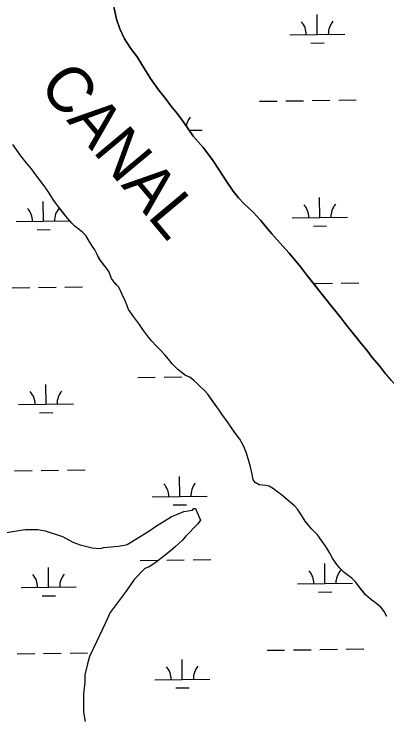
# Model space of a CAD drawing. Extents: x 3767014 to 3805179, y 361544 to 387384.
# Drawn here: x 3798385 to 3799062, y 374312 to 375595 of the extents above; entities that cross this region are included whole.
import ezdxf

# ---------------------------------------------------------------- set-up
doc = ezdxf.new("R2010")
doc.units = 0
for name, color, linetype in [('V-RIVR-EDGE', 7, 'Continuous'), ('V-RIVR-IDEN', 7, 'Continuous'), ('V-SITE-VEGE', 7, 'Continuous'), ('V-TOPO-SHOR', 7, 'Continuous'), ('V-WETL-SWMP', 7, 'Continuous')]:
    doc.layers.add(name, color=color, linetype=linetype)

msp = doc.modelspace()

# ---------------------------------------------------------------- linework, layer by layer
at = {"layer": 'V-RIVR-EDGE'}
msp.add_spline([(3790762.542, 377273.208), (3790789.189, 377260.934), (3790814.033, 377250.925), (3790855.143, 377236.354), (3790875.912, 377224.094), (3790905.251, 377203.222), (3790921.941, 377186.903), (3790937.296, 377179.631), (3790948.146, 377178.7), (3790961.71, 377178.666), (3790990.193, 377177.239), (3790999.681, 377174.503), (3791008.704, 377166.342), (3791022.698, 377156.812), (3791057.909, 377133.665), (3791099.903, 377110.953), (3791137.38, 377089.609), (3791158.603, 377078.252), (3791187.494, 377059.19), (3791203.762, 377055.08), (3791225.012, 377054.576), (3791227.732, 377057.282), (3791228.194, 377061.35), (3791228.736, 377097.522), (3791231.021, 377107.463), (3791237.36, 377111.065), (3791250.023, 377111.938), (3791262.219, 377106.934), (3791267.154, 377091.549), (3791274.321, 377063.949), (3791285.553, 377034.983), (3791300.875, 377014.146), (3791317.561, 376996.471), (3791350.925, 376957.955), (3791384.299, 376923.056), (3791405.513, 376908.082), (3791430.803, 376895.359), (3791478.257, 376886.199), (3791509.89, 376878.886), (3791546.481, 376865.231), (3791578.989, 376846.159), (3791596.579, 376828.03), (3791619.588, 376807.626), (3791652.547, 376787.649), (3791693.204, 376772.627), (3791725.727, 376759.434), (3791765.925, 376741.701), (3791794.392, 376733.944), (3791825.569, 376725.275), (3791848.155, 376716.176), (3791861.679, 376699.865), (3791885.596, 376680.815), (3791913.138, 376664.47), (3791953.324, 376641.762), (3791977.262, 376631.303), (3791995.328, 376623.12), (3792017.447, 376608.144), (3792043.184, 376593.611), (3792096.924, 376566.349), (3792122.65, 376547.295), (3792146.56, 376525.532), (3792159.63, 376508.317), (3792177.677, 376492.447), (3792221.48, 376469.279), (3792246.782, 376461.982), (3792271.635, 376455.59), (3792291.507, 376446.046), (3792316.332, 376428.35), (3792353.789, 376399.319), (3792379.944, 376370.768), (3792397.088, 376355.353), (3792424.629, 376339.007), (3792443.608, 376334.438), (3792459.432, 376333.495), (3792476.156, 376331.193), (3792509.14, 376321.616), (3792543.012, 376305.707), (3792563.322, 376290.735), (3792588.143, 376271.231), (3792613.868, 376251.724), (3792659.02, 376225.84), (3792684.298, 376208.595), (3792708.68, 376194.518), (3792727.205, 376189.046), (3792745.736, 376186.287), (3792765.171, 376183.074), (3792785.5, 376175.789), (3792806.714, 376160.364), (3792841.011, 376133.149), (3792873.981, 376118.147), (3792902.449, 376110.842), (3792930.906, 376099.015), (3792949.42, 376089.022), (3792967.046, 376085.813), (3792982.419, 376085.775), (3792999.609, 376088.898), (3793006.389, 376087.977), (3793010.902, 376084.348), (3793021.731, 376075.278), (3793040.691, 376063.023), (3793068.247, 376052.555), (3793106.19, 376037.088), (3793135.551, 376025.259), (3793150.46, 376020.249), (3793193.815, 375998.89), (3793237.157, 375972.558), (3793264.687, 375951.69), (3793280.024, 375937.183), (3793282.704, 375923.612), (3793281.328, 375915.929), (3793274.063, 375903.286), (3793270.861, 375888.373), (3793269.462, 375871.194), (3793275.764, 375859.875), (3793296.502, 375834.955), (3793324.014, 375806.853), (3793344.792, 375798.21), (3793360.598, 375790.484), (3793365.997, 375779.619), (3793376.359, 375764.22), (3793393.511, 375751.97), (3793417.014, 375748.294), (3793431.475, 375745.093), (3793455.413, 375734.634), (3793486.095, 375708.333), (3793528.974, 375677.481), (3793575.919, 375645.261), (3793615.198, 375621.652), (3793685.181, 375580.332), (3793725.818, 375557.172), (3793779.106, 375530.363), (3793837.801, 375495.401), (3793890.625, 375463.619), (3793923.112, 375435.957), (3793962.365, 375401.948), (3794014.707, 375357.96), (3794053.521, 375328.925), (3794086.459, 375300.81), (3794118.954, 375276.313), (3794169.507, 375240.468), (3794189.815, 375224.592), (3794258.884, 375179.657), (3794318.934, 375144.24), (3794367.245, 375116.087), (3794412.842, 375087.488), (3794441.723, 375064.357), (3794476.019, 375036.69), (3794544.609, 374980.905), (3794573.475, 374951.443), (3794605.06, 374924.688), (3794631.234, 374904.276), (3794678.17, 374868.439), (3794737.294, 374824.434), (3794790.555, 374786.321), (3794828.921, 374759.096), (3794850.59, 374745.026), (3794891.647, 374708.752), (3794930.464, 374681.074), (3794978.338, 374658.8), (3795008.139, 374641.996), (3795039.75, 374626.093), (3795084.002, 374602.019), (3795106.571, 374586.137), (3795138.639, 374572.041), (3795167.551, 374561.118), (3795192.381, 374545.683), (3795210.877, 374528.455), (3795217.169, 374513.066), (3795208.541, 374498.166), (3795201.279, 374486.88), (3795200.341, 374473.318), (3795203.484, 374464.267), (3795208.893, 374457.471), (3795232.37, 374443.396), (3795243.189, 374429.805), (3795253.556, 374416.666), (3795258.978, 374415.297), (3795274.353, 374415.711), (3795280.677, 374413.434), (3795282.476, 374409.36), (3795292.858, 374402.1), (3795305.49, 374390.765), (3795322.163, 374367.664), (3795339.297, 374348.178), (3795366.811, 374320.981), (3795397.053, 374299.655), (3795427.294, 374277.876), (3795452.567, 374258.371), (3795471.97, 374242.497), (3795494.973, 374219.38), (3795569.392, 374143.686), (3795598.262, 374116.033), (3795626.7, 374096.519), (3795645.196, 374079.292), (3795673.158, 374050.284), (3795719.618, 374004.954), (3795740.817, 373983.65), (3795781.421, 373947.377), (3795816.146, 373910.214), (3795843.664, 373884.373), (3795866.211, 373859.9), (3795883.346, 373840.867), (3795907.263, 373821.817), (3795923.97, 373812.281), (3795953.306, 373790.505), (3795990.747, 373754.691), (3796043.983, 373706.631), (3796081.869, 373668.104), (3796112.993, 373637.732), (3796157.192, 373592.407), (3796177.488, 373571.557), (3796203.198, 373546.173), (3796215.811, 373527.151), (3796242.895, 373508.546), (3796261.389, 373490.414), (3796279.422, 373469.118), (3796294.289, 373446.925), (3796330.377, 373412.924), (3796359.701, 373386.174), (3796378.193, 373367.138), (3796386.769, 373361.238), (3796398.523, 373360.305), (3796405.757, 373359.835), (3796408.459, 373355.759), (3796411.588, 373340.83), (3796417.444, 373332.224), (3796440.448, 373309.559), (3796492.759, 373252.91), (3796510.793, 373231.614), (3796536.052, 373206.683), (3796552.735, 373187.651), (3796573.927, 373163.634), (3796595.575, 373141.425), (3796655.092, 373073.454), (3796671.332, 373058.04), (3796672.217, 373050.351), (3796678.525, 373041.293), (3796696.576, 373026.779), (3796724.534, 372996.415), (3796738.956, 372977.389), (3796761.512, 372956.081), (3796821.957, 372898.056), (3796855.785, 372864.06), (3796879.236, 372839.133), (3796899.53, 372817.832), (3796932.473, 372791.525), (3796984.795, 372739.397), (3797032.156, 372692.708), (3797082.224, 372643.751), (3797113.799, 372612.926), (3797149.42, 372572.596), (3797163.391, 372554.023), (3797170.574, 372533.206), (3797177.792, 372526.405), (3797191.768, 372510.093), (3797197.63, 372503.296), (3797214.311, 372483.812), (3797223.314, 372467.512), (3797231.875, 372455.283), (3797254.426, 372432.167), (3797286.87, 372387.323), (3797326.105, 372345.627), (3797356.318, 372312.545), (3797386.54, 372283.08), (3797408.64, 372260.417), (3797430.271, 372231.426), (3797507.377, 372144.873), (3797533.964, 372108.634), (3797544.773, 372090.973), (3797557.406, 372080.09), (3797579.505, 372056.975), (3797593.474, 372037.498), (3797606.094, 372021.189), (3797619.175, 372008.496), (3797635.886, 372000.768), (3797653.044, 371991.231), (3797663.416, 371979.901), (3797667.466, 371972.204), (3797666.532, 371959.998), (3797666.97, 371954.571), (3797680.498, 371939.617), (3797700.343, 371919.22), (3797717.924, 371897.925), (3797747.233, 371864.845), (3797772.933, 371835.391), (3797788.259, 371816.363), (3797818.904, 371775.141), (3797848.638, 371731.208), (3797866.676, 371711.72), (3797882.441, 371687.265), (3797901.362, 371658.732), (3797910.79, 371631.579), (3797925.65, 371607.126), (3797939.193, 371598.049), (3797959.028, 371574.036), (3797986.075, 371540.509), (3798011.761, 371505.177), (3798035.187, 371470.303), (3798048.702, 371450.374), (3798065.378, 371428.63), (3798132.967, 371333.509), (3798165.406, 371286.404), (3798203.264, 371236.573), (3798234.358, 371193.993), (3798241.553, 371178.15), (3798255.972, 371157.767), (3798272.66, 371140.996), (3798285.264, 371117.905), (3798298.799, 371106.115), (3798313.19, 371074.428), (3798329.358, 371030.077), (3798346.005, 370996.576), (3798361.763, 370969.407), (3798372.581, 370955.364), (3798391.049, 370926.832), (3798405.905, 370900.57), (3798412.644, 370882.919), (3798420.297, 370869.336), (3798430.674, 370860.267), (3798438.337, 370850.752), (3798450.956, 370833.991), (3798482.926, 370780.105), (3798511.325, 370744.767), (3798527.084, 370718.05), (3798541.04, 370693.147), (3798558.151, 370664.619), (3798569.41, 370646.505), (3798587.892, 370623.399), (3798599.139, 370600.311), (3798618.504, 370569.064), (3798634.283, 370550.034), (3798642.843, 370537.805), (3798646.885, 370526.491), (3798655.888, 370510.191), (3798669.86, 370492.07), (3798683.353, 370463.099), (3798689.67, 370457.657), (3798698.233, 370446.332), (3798705.893, 370435.461), (3798715.34, 370415.995), (3798728.865, 370400.136), (3798774.369, 370333.556), (3798793.275, 370299.597), (3798811.732, 370266.544), (3798830.192, 370234.847)], degree=3, dxfattribs=at)
at = {"layer": 'V-SITE-VEGE'}
for p, q in [((3798676.166, 374683.938), (3798689.378, 374689.398)), ((3798689.378, 374689.398), (3798693.347, 374690.772)), ((3798693.347, 374690.772), (3798709.243, 374693.608)), ((3798709.243, 374693.608), (3798711.869, 374696.293)), ((3798711.869, 374696.293), (3798714.523, 374696.324)), ((3798714.523, 374696.324), (3798715.881, 374693.684)), ((3798715.881, 374693.684), (3798724.057, 374675.193)), ((3798641.883, 374663.632), (3798670.886, 374681.222)), ((3798670.886, 374681.222), (3798676.166, 374683.938)), ((3798724.057, 374675.193), (3798718.824, 374668.496)), ((3798630.029, 374655.53), (3798641.883, 374663.632)), ((3798718.824, 374668.496), (3798696.517, 374645.673)), ((3798367.211, 374652.519), (3798405.644, 374658.27)), ((3798405.644, 374658.27), (3798428.209, 374658.528)), ((3798428.209, 374658.528), (3798441.512, 374656.025)), ((3798441.512, 374656.025), (3798473.492, 374645.771)), ((3798590.482, 374631.181), (3798630.029, 374655.53)), ((3798473.492, 374645.771), (3798492.196, 374635.365)), ((3798492.196, 374635.365), (3798505.531, 374630.208)), ((3798691.284, 374638.974), (3798678.147, 374626.876)), ((3798696.517, 374645.673), (3798691.284, 374638.974)), ((3798505.531, 374630.208), (3798526.826, 374625.142)), ((3798526.826, 374625.142), (3798541.445, 374623.982)), ((3798541.445, 374623.982), (3798548.068, 374625.385)), ((3798548.068, 374625.385), (3798574.583, 374628.345)), ((3798574.583, 374628.345), (3798585.188, 374629.793)), ((3798585.188, 374629.793), (3798590.482, 374631.181)), ((3798678.147, 374626.876), (3798668.947, 374618.805)), ((3798668.947, 374618.805), (3798651.844, 374605.333)), ((3798642.628, 374598.591), (3798630.772, 374590.489)), ((3798651.844, 374605.333), (3798642.628, 374598.591)), ((3798622.838, 374587.743), (3798603.157, 374567.605)), ((3798630.772, 374590.489), (3798622.838, 374587.743)), ((3798603.157, 374567.605), (3798588.801, 374546.199)), ((3798588.801, 374546.199), (3798560.038, 374507.371)), ((3798560.038, 374507.371), (3798550.976, 374487.356)), ((3798550.976, 374487.356), (3798535.411, 374455.317)), ((3798535.411, 374455.317), (3798522.458, 374427.293)), ((3798522.458, 374427.293), (3798518.628, 374413.97)), ((3798518.628, 374413.97), (3798513.547, 374394)), ((3798513.547, 374394), (3798513.698, 374380.725)), ((3798513.698, 374380.725), (3798511.288, 374359.459)), ((3798511.288, 374359.459), (3798511.667, 374326.275)), ((3798511.667, 374326.275), (3798514.52, 374309.049))]:
    msp.add_line(p, q, dxfattribs=at)
at = {"layer": 'V-TOPO-SHOR'}
for points in [[(3798504.345, 375731.891), (3798513.301, 375716.433), (3798521.864, 375700.567), (3798530.805, 375686.305), (3798539.364, 375670.838), (3798547.509, 375656.566), (3798554.896, 375638.693), (3798561.89, 375620.416), (3798566.842, 375606.107), (3798571.46, 375586.207), (3798577.252, 375568.315), (3798585.841, 375550.055), (3798596.806, 375533.421), (3798608.566, 375517.195), (3798621.978, 375495.8), (3798632.957, 375477.968), (3798647.56, 375457.383), (3798660.507, 375441.968), (3798670.237, 375428.513), (3798681.978, 375413.882), (3798693.335, 375398.049)], [(3798693.335, 375398.049), (3798710.376, 375373.501), (3798728.572, 375352.56), (3798745.591, 375330.008), (3798757.359, 375312.983), (3798770.37, 375291.983), (3798782.955, 375273.37), (3798793.072, 375261.115), (3798803.171, 375250.457), (3798819.309, 375235.079), (3798833.045, 375220.471), (3798843.57, 375207.423), (3798853.277, 375195.96), (3798862.579, 375185.292), (3798884.808, 375160.804), (3798894.522, 375148.944), (3798905.853, 375135.108), (3798916.792, 375120.866), (3798930.151, 375104.259), (3798940.272, 375091.604), (3798952.017, 375076.574), (3798961.328, 375065.109), (3798969.829, 375054.431), (3798979.543, 375042.571), (3798986.84, 375032.677), (3798995.343, 375022.001), (3799004.651, 375010.534), (3799015.989, 374996.299), (3799025.707, 374984.039), (3799035.832, 374970.985), (3799048.773, 374955.969), (3799060.115, 374941.334), (3799070.228, 374929.478)], [(3798566.961, 375107.886), (3798562.496, 375114.419), (3798560.022, 375121.374), (3798557.161, 375127.328), (3798553.298, 375133.467), (3798550.265, 375137.025), (3798547.228, 375140.781), (3798541.969, 375147.105), (3798538.508, 375153.053), (3798536.052, 375158.41), (3798531.77, 375166.543), (3798527.905, 375172.883), (3798521.61, 375182.589), (3798515.705, 375192.896), (3798510.456, 375198.223), (3798504.218, 375202.739), (3798496.163, 375209.231), (3798490.107, 375215.349), (3798482.227, 375224.036), (3798473.521, 375235.112), (3798466.633, 375244.01), (3798457.106, 375257.07), (3798448.57, 375270.741), (3798439.852, 375282.812), (3798426.679, 375300.617), (3798416.752, 375313.673), (3798408.865, 375322.76), (3798397.724, 375337.399), (3798382.923, 375357.979)], [(3799062.405, 374500.371), (3799057.315, 374509.094), (3799051.433, 374517.407), (3799044.386, 374523.11), (3799037.743, 374528.222), (3799032.111, 374532.148), (3799023.443, 374539.83), (3799018.584, 374545.962), (3799015.749, 374549.519), (3799010.686, 374556.046), (3799004.614, 374563.558), (3798998.755, 374570.077), (3798992.314, 374574.99), (3798985.068, 374580.294), (3798977.198, 374588.185), (3798969.911, 374597.281), (3798963.625, 374605.989), (3798958.733, 374615.11), (3798951.405, 374627.595), (3798943.897, 374638.484), (3798936.602, 374648.376), (3798926.102, 374659.231), (3798919.434, 374666.538), (3798914.168, 374673.261), (3798908.893, 374681.101), (3798905.837, 374686.414), (3798900.232, 374695.089), (3798895.22, 374700.58), (3798870.839, 374721.369), (3798864.396, 374726.483), (3798856.548, 374732.379), (3798848.708, 374737.278), (3798842.308, 374738.601), (3798835.922, 374738.728), (3798830.528, 374739.463), (3798823.294, 374743.77), (3798819.444, 374748.915), (3798817.533, 374759.069), (3798814.787, 374772.204), (3798811.25, 374784.935), (3798807.101, 374798.855), (3798802.178, 374810.57), (3798795.061, 374822.26), (3798787.162, 374832.545), (3798781.476, 374841.06), (3798773.966, 374852.148), (3798769.102, 374858.675), (3798762.416, 374867.778), (3798756.524, 374876.89), (3798749.831, 374886.389), (3798743.949, 374894.701), (3798737.256, 374904.202), (3798729.981, 374912.101), (3798724.13, 374917.819), (3798718.285, 374922.941), (3798712.025, 374929.454), (3798704.777, 374935.158), (3798696.361, 374938.252), (3798682.468, 374949.266), (3798672.371, 374959.725), (3798665.49, 374968.227), (3798659.221, 374975.538), (3798651.944, 374983.636), (3798644.076, 374991.326), (3798635.39, 375000.606), (3798629.318, 375008.118), (3798620.604, 375019.789), (3798613.094, 375031.078), (3798601.951, 375045.715), (3798592.827, 375058.38), (3798590.058, 375066.608), (3798587.064, 375073.838), (3798582.034, 375084.473), (3798575.646, 375098.606), (3798570.999, 375103.542), (3798566.961, 375107.886)]]:
    msp.add_lwpolyline(points, dxfattribs=at)
at = {"layer": 'V-WETL-SWMP'}
for p, q in [((3798936.063, 375558.226), (3798935.563, 375594.223)), ((3798886.067, 375557.532), (3798986.058, 375558.921)), ((3798924.278, 375542.63), (3798948.276, 375542.963)), ((3798830.897, 375436.683), (3798862.894, 375437.127)), ((3798878.892, 375437.35), (3798910.889, 375437.794)), ((3798926.887, 375438.016), (3798958.884, 375438.461)), ((3798974.883, 375438.683), (3799006.88, 375439.127)), ((3798702.977, 375384.159), (3798727.02, 375384.493)), ((3798397.724, 375337.399), (3798382.923, 375357.98)), ((3798408.866, 375322.761), (3798397.724, 375337.399)), ((3798416.752, 375313.673), (3798408.866, 375322.761)), ((3798426.678, 375300.618), (3798416.752, 375313.673)), ((3798439.852, 375282.812), (3798426.678, 375300.618)), ((3798448.57, 375270.74), (3798439.852, 375282.812)), ((3798457.106, 375257.071), (3798448.57, 375270.74)), ((3798438.824, 375218.613), (3798438.324, 375254.61)), ((3798466.634, 375244.011), (3798457.106, 375257.071)), ((3798940.683, 375225.583), (3798940.183, 375261.58)), ((3798482.226, 375224.037), (3798466.634, 375244.011)), ((3798490.107, 375215.348), (3798482.226, 375224.037)), ((3798890.688, 375224.889), (3798990.679, 375226.278)), ((3798388.829, 375217.919), (3798486.545, 375219.276)), ((3798496.163, 375209.232), (3798490.107, 375215.348)), ((3798427.039, 375203.017), (3798451.037, 375203.351)), ((3798504.219, 375202.74), (3798496.163, 375209.232)), ((3798510.456, 375198.223), (3798504.219, 375202.74)), ((3798515.705, 375192.896), (3798510.456, 375198.223)), ((3798928.899, 375209.987), (3798952.897, 375210.321)), ((3798521.609, 375182.588), (3798515.705, 375192.896)), ((3798527.906, 375172.883), (3798521.609, 375182.588)), ((3798531.769, 375166.542), (3798527.906, 375172.883)), ((3798536.053, 375158.411), (3798531.769, 375166.542)), ((3798538.508, 375153.052), (3798536.053, 375158.411)), ((3798541.968, 375147.105), (3798538.508, 375153.052)), ((3798553.298, 375133.468), (3798541.968, 375147.105)), ((3798557.16, 375127.327), (3798553.298, 375133.468)), ((3798560.021, 375121.374), (3798557.16, 375127.327)), ((3798562.495, 375114.419), (3798560.021, 375121.374)), ((3798566.96, 375107.885), (3798562.495, 375114.419)), ((3798575.646, 375098.607), (3798566.96, 375107.885)), ((3798381.653, 375097.737), (3798413.65, 375098.181)), ((3798429.649, 375098.403), (3798461.645, 375098.848)), ((3798477.644, 375099.07), (3798509.641, 375099.515)), ((3798582.033, 375084.474), (3798575.646, 375098.607)), ((3798931.508, 375105.373), (3798963.505, 375105.818)), ((3798979.504, 375106.04), (3799011.501, 375106.485)), ((3798587.063, 375073.837), (3798582.033, 375084.474)), ((3798590.059, 375066.608), (3798587.063, 375073.837)), ((3798592.827, 375058.379), (3798590.059, 375066.608)), ((3798601.951, 375045.714), (3798592.827, 375058.379)), ((3798613.093, 375031.077), (3798601.951, 375045.714)), ((3798620.604, 375019.79), (3798613.093, 375031.077)), ((3798629.318, 375008.117), (3798620.604, 375019.79)), ((3798635.39, 375000.605), (3798629.318, 375008.117)), ((3798644.076, 374991.327), (3798635.39, 375000.605)), ((3798651.945, 374983.635), (3798644.076, 374991.327)), ((3798659.221, 374975.538), (3798651.945, 374983.635)), ((3798665.49, 374968.227), (3798659.221, 374975.538)), ((3798672.372, 374959.726), (3798665.49, 374968.227)), ((3798682.468, 374949.267), (3798672.372, 374959.726)), ((3798696.362, 374938.253), (3798682.468, 374949.267)), ((3798609.848, 374934.717), (3798641.844, 374935.161)), ((3798657.843, 374935.383), (3798689.84, 374935.828)), ((3798704.777, 374935.157), (3798696.362, 374938.253)), ((3798712.025, 374929.453), (3798704.777, 374935.157)), ((3798718.285, 374922.941), (3798712.025, 374929.453)), ((3798443.445, 374885.971), (3798442.945, 374921.967)), ((3798724.13, 374917.82), (3798718.285, 374922.941)), ((3798729.982, 374912.101), (3798724.13, 374917.82)), ((3798737.256, 374904.203), (3798729.982, 374912.101)), ((3798756.524, 374876.889), (3798737.256, 374904.203)), ((3798393.449, 374885.276), (3798493.44, 374886.665)), ((3798762.415, 374867.778), (3798756.524, 374876.889)), ((3798431.66, 374870.374), (3798455.658, 374870.708)), ((3798773.967, 374852.148), (3798762.415, 374867.778)), ((3798787.161, 374832.545), (3798773.967, 374852.148)), ((3798795.06, 374822.26), (3798787.161, 374832.545)), ((3798802.177, 374810.57), (3798795.06, 374822.26)), ((3798807.1, 374798.854), (3798802.177, 374810.57)), ((3798811.25, 374784.935), (3798807.1, 374798.854)), ((3798814.788, 374772.205), (3798811.25, 374784.935)), ((3798386.274, 374765.094), (3798418.271, 374765.538)), ((3798434.269, 374765.76), (3798466.266, 374766.205)), ((3798482.265, 374766.427), (3798514.262, 374766.872)), ((3798817.533, 374759.068), (3798814.788, 374772.205)), ((3798686.266, 374718.514), (3798685.766, 374754.511)), ((3798819.445, 374748.914), (3798817.533, 374759.068)), ((3798823.295, 374743.77), (3798819.445, 374748.914)), ((3798830.527, 374739.464), (3798823.295, 374743.77)), ((3798835.923, 374738.727), (3798830.527, 374739.464)), ((3798842.309, 374738.601), (3798835.923, 374738.727)), ((3798848.709, 374737.278), (3798842.309, 374738.601)), ((3798856.547, 374732.379), (3798848.709, 374737.278)), ((3798864.396, 374726.483), (3798856.547, 374732.379)), ((3798870.839, 374721.369), (3798864.396, 374726.483)), ((3798636.271, 374717.82), (3798736.261, 374719.209)), ((3798895.22, 374700.579), (3798870.839, 374721.369)), ((3798674.482, 374702.918), (3798698.479, 374703.251)), ((3798900.232, 374695.089), (3798895.22, 374700.579)), ((3798905.838, 374686.414), (3798900.232, 374695.089)), ((3798908.892, 374681.102), (3798905.838, 374686.414)), ((3798914.169, 374673.261), (3798908.892, 374681.102)), ((3798919.434, 374666.537), (3798914.169, 374673.261)), ((3798926.102, 374659.231), (3798919.434, 374666.537)), ((3798936.602, 374648.377), (3798926.102, 374659.231)), ((3798943.898, 374638.484), (3798936.602, 374648.377)), ((3798951.406, 374627.596), (3798943.898, 374638.484)), ((3798958.732, 374615.11), (3798951.406, 374627.596)), ((3798963.625, 374605.988), (3798958.732, 374615.11)), ((3798614.468, 374602.074), (3798646.465, 374602.518)), ((3798662.464, 374602.74), (3798694.461, 374603.185)), ((3798710.459, 374603.407), (3798742.456, 374603.852)), ((3798949.925, 374560.299), (3798949.425, 374596.296)), ((3798969.91, 374597.281), (3798963.625, 374605.988)), ((3798977.197, 374588.186), (3798969.91, 374597.281)), ((3798448.066, 374553.328), (3798447.566, 374589.324)), ((3798985.069, 374580.295), (3798977.197, 374588.186)), ((3798992.313, 374574.991), (3798985.069, 374580.295)), ((3798998.754, 374570.076), (3798992.313, 374574.991)), ((3799004.615, 374563.559), (3798998.754, 374570.076)), ((3798899.93, 374559.605), (3798999.92, 374560.994)), ((3799010.687, 374556.046), (3799004.615, 374563.559)), ((3798398.07, 374552.633), (3798498.061, 374554.022)), ((3798938.141, 374544.703), (3798962.138, 374545.036)), ((3799023.443, 374539.831), (3799010.687, 374556.046)), ((3798436.281, 374537.731), (3798460.279, 374538.065)), ((3799032.111, 374532.149), (3799023.443, 374539.831)), ((3799037.743, 374528.223), (3799032.111, 374532.149)), ((3799044.386, 374523.111), (3799037.743, 374528.223)), ((3799051.434, 374517.406), (3799044.386, 374523.111)), ((3799057.316, 374509.093), (3799051.434, 374517.406)), ((3799062.404, 374500.372), (3799057.316, 374509.093)), ((3798988.745, 374440.756), (3799020.742, 374441.2)), ((3798390.895, 374432.451), (3798422.892, 374432.895)), ((3798438.89, 374433.118), (3798470.887, 374433.562)), ((3798486.886, 374433.784), (3798518.883, 374434.229)), ((3798844.759, 374438.756), (3798876.756, 374439.2)), ((3798892.755, 374439.422), (3798924.751, 374439.867)), ((3798940.75, 374440.089), (3798972.747, 374440.534)), ((3798690.887, 374385.871), (3798690.387, 374421.868)), ((3798640.892, 374385.177), (3798740.882, 374386.566)), ((3798679.102, 374370.275), (3798703.1, 374370.608))]:
    msp.add_line(p, q, dxfattribs=at)
msp.add_lwpolyline([(3799079.125, 374919.205), (3799060.115, 374941.335), (3799048.774, 374955.97), (3799035.832, 374970.986), (3799025.706, 374984.039), (3799015.988, 374996.299), (3798986.839, 375032.678), (3798979.543, 375042.571), (3798969.829, 375054.432), (3798961.327, 375065.109), (3798952.017, 375076.575), (3798940.272, 375091.605), (3798916.791, 375120.866), (3798905.853, 375135.107), (3798884.808, 375160.805), (3798862.579, 375185.292), (3798853.278, 375195.96), (3798843.569, 375207.422), (3798833.044, 375220.47), (3798819.309, 375235.078), (3798803.17, 375250.457), (3798793.072, 375261.116), (3798782.955, 375273.371), (3798770.371, 375291.982), (3798757.36, 375312.983), (3798745.592, 375330.008), (3798728.573, 375352.56), (3798710.376, 375373.501), (3798693.334, 375398.048), (3798681.979, 375413.881), (3798670.238, 375428.512), (3798660.507, 375441.968), (3798647.56, 375457.383), (3798632.958, 375477.967), (3798621.979, 375495.799), (3798608.565, 375517.195), (3798596.806, 375533.421), (3798585.841, 375550.056), (3798577.252, 375568.315), (3798571.46, 375586.206), (3798566.842, 375606.106)], dxfattribs=at)
for centre, start, end in [((3798880.818, 375557.934), 0.024037, 41.567696), ((3798991.294, 375559.468), 140.024034, 181.567693), ((3798732.255, 375385.041), 140.024034, 168.927798), ((3798995.914, 375226.825), 140.024034, 181.567693), ((3798383.58, 375218.321), 0.024037, 41.567696), ((3798494.055, 375219.855), 140.024034, 181.567693), ((3798885.439, 375225.291), 0.024037, 41.567696), ((3798388.2, 374885.678), 0.024037, 41.567696), ((3798498.676, 374887.213), 140.024034, 181.567693), ((3798631.022, 374718.222), 0.024037, 41.567696), ((3798741.497, 374719.756), 140.024034, 181.567693), ((3798894.681, 374560.007), 0.024037, 41.567696), ((3799005.156, 374561.541), 140.024034, 181.567693), ((3798392.821, 374553.035), 0.024037, 41.567696), ((3798503.297, 374554.57), 140.024034, 181.567693), ((3798635.643, 374385.579), 0.024037, 41.567696), ((3798746.118, 374387.113), 140.024034, 181.567693)]:
    msp.add_arc(centre, 35.246, start, end, dxfattribs=at)

# ---------------------------------------------------------------- texts
at = {"layer": 'V-RIVR-IDEN'}
msp.add_text('CANAL', height=83, rotation=309.913758, dxfattribs=at).set_placement((3798428.009, 375463.641))

doc.saveas('drawing.dxf')
